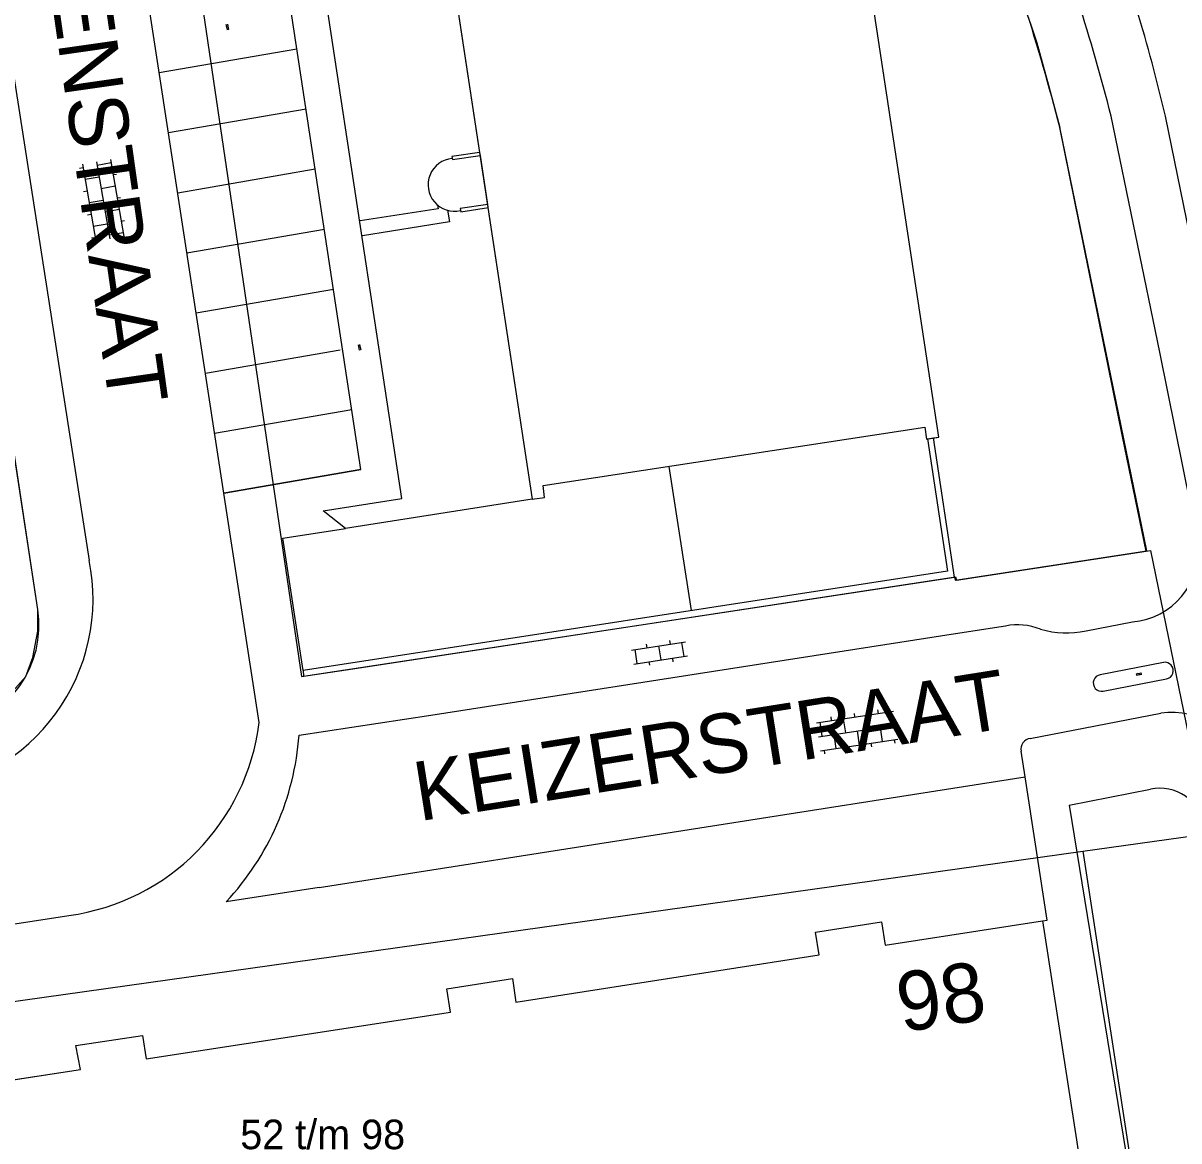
# Model space of a CAD drawing. Extents: x 148816 to 151297, y 399515 to 402500.
# Drawn here: x 150455.48 to 150504.33, y 401337.09 to 401384.34 of the extents above; entities that cross this region are included whole.
import ezdxf

# ---------------------------------------------------------------- set-up
doc = ezdxf.new("R2010")
doc.units = 0
for name, color, linetype in [('B01 Hoofdgebouw  [T] Norm', 7, 'Continuous'), ('B01 hoofgebouw', 7, 'Continuous'), ('G01 perceelsgrens', 7, 'Continuous'), ('S02 Open verharding  Norm', 7, 'Continuous'), ('T01 Muur  [T] Gem', 7, 'Continuous'), ('T03 Hek raster  [T] Norm', 7, 'Continuous'), ('T13 Talud [lijn]  [T] Norm', 7, 'Continuous'), ('V00 Kant verharding algemeen  [T] Norm', 7, 'Continuous'), ('V00 Kant verharding algemeen secundair  [D] Gem', 7, 'Continuous'), ('V00 Kant verharding algemeen secundair  [T] Norm', 7, 'Continuous'), ('Z02 huisnummer', 7, 'Continuous'), ('Z02 Huisnummer  [Tekst] Norm', 7, 'Continuous'), ('Z06 straatnaam', 7, 'Continuous')]:
    doc.layers.add(name, color=color, linetype=linetype)

msp = doc.modelspace()

# ---------------------------------------------------------------- linework, layer by layer
at = {"layer": 'B01 Hoofdgebouw  [T] Norm'}
for p, q in [((150488.97, 401345.92), (150491.76, 401346.35)), ((150491.76, 401346.35), (150491.91, 401345.36)), ((150491.91, 401345.36), (150498.57, 401346.39)), ((150498.57, 401346.39), (150500, 401337.14)), ((150489.12, 401344.95), (150488.97, 401345.92)), ((150476.31, 401342.95), (150489.12, 401344.95)), ((150473.38, 401343.52), (150476.16, 401343.95)), ((150476.16, 401343.95), (150476.31, 401342.95)), ((150473.54, 401342.53), (150473.38, 401343.52)), ((150460.67, 401340.56), (150473.54, 401342.53)), ((150457.71, 401341.12), (150460.52, 401341.54)), ((150460.52, 401341.54), (150460.67, 401340.56)), ((150457.9, 401340.11), (150457.71, 401341.12)), ((150445.06, 401338.14), (150457.9, 401340.11)), ((150500, 401337.14), (150500.15, 401336.17))]:
    msp.add_line(p, q, dxfattribs=at)
msp.add_lwpolyline([(150466.598, 401436.18), (150466.078, 401436.1), (150476.997, 401364.216), (150477.521, 401364.287), (150477.454, 401364.794), (150493.587, 401367.254), (150493.662, 401366.76), (150494.186, 401366.84), (150489.358, 401398.654), (150490.85, 401398.886), (150490.506, 401401.11), (150489.038, 401400.887), (150484.602, 401430.064), (150484.143, 401429.994)], dxfattribs=at)
at = {"layer": 'B01 hoofgebouw'}
for points in [[(150472.98, 401390.661), (150474.77, 401378.875), (150474.79, 401378.746), (150475.105, 401376.673), (150475.124, 401376.544), (150476.997, 401364.216), (150477.521, 401364.287), (150477.454, 401364.794), (150493.587, 401367.254), (150493.662, 401366.76), (150493.7, 401366.766), (150493.956, 401366.805), (150494.186, 401366.84), (150489.358, 401398.654)], [(150435.6, 401336.7), (150442.29, 401337.72), (150442.11, 401338.74), (150444.92, 401339.14), (150445.06, 401338.14), (150457.9, 401340.11), (150457.71, 401341.12), (150460.52, 401341.54), (150460.67, 401340.56), (150473.54, 401342.53), (150473.38, 401343.52), (150476.16, 401343.95), (150476.31, 401342.95), (150489.12, 401344.95), (150488.97, 401345.92), (150491.76, 401346.35), (150491.91, 401345.36), (150498.57, 401346.39), (150500, 401337.141)], [(150500, 401337.141), (150500.15, 401336.17)]]:
    msp.add_lwpolyline(points, dxfattribs=at)
at = {"layer": 'G01 perceelsgrens'}
for points in [[(150457.928, 401419.744), (150467.241, 401356.714)], [(150498.029, 401384.389), (150498.322, 401383.504), (150498.822, 401381.721), (150499.293, 401379.93)], [(150452.58, 401354.51), (150454.107, 401355.138), (150454.934, 401355.968), (150455.588, 401356.722), (150455.89, 401357.527), (150456.091, 401358.634), (150456.099, 401359.548), (150452.612, 401382.353)], [(150501.955, 401366.869), (150499.293, 401379.93)], [(150502.945, 401362.014), (150501.955, 401366.869)], [(150494.936, 401360.798), (150502.945, 401362.014)], [(150502.945, 401362.014), (150503.138, 401362.043)], [(150503.138, 401362.043), (150504.849, 401353.681), (150505.622, 401350.09)], [(150469.134, 401357.003), (150494.896, 401360.935)], [(150494.896, 401360.935), (150494.936, 401360.798)], [(150467.241, 401356.714), (150469.134, 401357.003)], [(150500.278, 401349.337), (150505.622, 401350.09)], [(150430.701, 401333.734), (150430.291, 401336.383), (150430.463, 401337.805), (150430.81, 401338.674), (150431.431, 401339.257), (150432.369, 401339.768), (150433.5, 401339.953), (150500.278, 401349.337)], [(150500.278, 401349.337), (150503.709, 401326.983)]]:
    msp.add_lwpolyline(points, dxfattribs=at)
at = {"layer": 'S02 Open verharding  Norm'}
for p, q in [((150464.064, 401384.217), (150464.049, 401384.214)), ((150464.051, 401384.281), (150464.097, 401384.055)), ((150464.054, 401384.266), (150464.113, 401384.278)), ((150464.133, 401384.18), (150464.074, 401384.168)), ((150464.11, 401384.293), (150464.156, 401384.067)), ((150464.138, 401384.232), (150464.123, 401384.229)), ((150464.084, 401384.119), (150464.069, 401384.116)), ((150464.094, 401384.07), (150464.153, 401384.082)), ((150464.158, 401384.134), (150464.143, 401384.131)), ((150457.985, 401378.373), (150458.544, 401375.121)), ((150458.576, 401378.475), (150459.136, 401375.223)), ((150459.193, 401378.429), (150458.602, 401378.327)), ((150459.168, 401378.577), (150459.727, 401375.325)), ((150458.01, 401378.226), (150457.863, 401378.2)), ((150458.687, 401377.835), (150458.095, 401377.733)), ((150459.278, 401377.936), (150459.426, 401377.962)), ((150459.363, 401377.443), (150458.771, 401377.342)), ((150458.18, 401377.24), (150458.032, 401377.215)), ((150458.856, 401376.849), (150458.265, 401376.747)), ((150459.447, 401376.951), (150459.595, 401376.976)), ((150459.532, 401376.458), (150458.941, 401376.356)), ((150458.349, 401376.255), (150458.202, 401376.229)), ((150458.434, 401375.762), (150459.025, 401375.863)), ((150459.617, 401375.965), (150459.765, 401375.991)), ((150459.702, 401375.472), (150459.11, 401375.371)), ((150458.519, 401375.269), (150458.371, 401375.244)), ((150469.654, 401370.677), (150469.639, 401370.674)), ((150469.641, 401370.74), (150469.687, 401370.515)), ((150469.644, 401370.726), (150469.703, 401370.738)), ((150469.674, 401370.579), (150469.659, 401370.576)), ((150469.723, 401370.64), (150469.664, 401370.628)), ((150469.684, 401370.53), (150469.743, 401370.542)), ((150469.7, 401370.752), (150469.746, 401370.527)), ((150469.727, 401370.692), (150469.713, 401370.689)), ((150469.747, 401370.594), (150469.733, 401370.591)), ((150481.198, 401357.836), (150483.471, 401358.187)), ((150481.437, 401357.266), (150481.346, 401357.859)), ((150481.817, 401358.083), (150481.84, 401357.935)), ((150482.334, 401358.011), (150482.426, 401357.419)), ((150482.805, 401358.236), (150482.828, 401358.088)), ((150483.414, 401357.571), (150483.323, 401358.164)), ((150481.289, 401357.243), (150483.562, 401357.594)), ((150481.932, 401357.342), (150481.955, 401357.194)), ((150482.92, 401357.495), (150482.943, 401357.347)), ((150502.528, 401356.83), (150502.752, 401356.882)), ((150502.542, 401356.771), (150502.766, 401356.824)), ((150502.557, 401356.775), (150502.543, 401356.833)), ((150502.588, 401356.859), (150502.592, 401356.845)), ((150502.64, 401356.856), (150502.654, 401356.798)), ((150502.686, 401356.882), (150502.689, 401356.868)), ((150502.703, 401356.809), (150502.706, 401356.795)), ((150502.751, 401356.821), (150502.738, 401356.879)), ((150502.605, 401356.786), (150502.609, 401356.772)), ((150489.007, 401354.765), (150492.27, 401355.258)), ((150489.65, 401354.862), (150489.628, 401355.011)), ((150490.145, 401354.937), (150490.234, 401354.344)), ((150490.639, 401355.012), (150490.617, 401355.16)), ((150491.133, 401355.086), (150491.223, 401354.493)), ((150491.628, 401355.161), (150491.605, 401355.309)), ((150492.122, 401355.236), (150492.212, 401354.642)), ((150489.097, 401354.172), (150492.36, 401354.665)), ((150489.156, 401354.788), (150489.245, 401354.194)), ((150490.728, 401354.418), (150490.818, 401353.825)), ((150491.807, 401353.974), (150491.717, 401354.568)), ((150489.187, 401353.579), (150492.45, 401354.072)), ((150489.74, 401354.269), (150489.829, 401353.676)), ((150491.312, 401353.9), (150491.335, 401353.751)), ((150492.301, 401354.049), (150492.324, 401353.901)), ((150489.335, 401353.601), (150489.357, 401353.453)), ((150490.324, 401353.75), (150490.346, 401353.602))]:
    msp.add_line(p, q, dxfattribs=at)
at = {"layer": 'T01 Muur  [T] Gem'}
for points in [[(150474.77, 401378.875), (150473.602, 401378.698), (150473.621, 401378.569), (150474.789, 401378.746)], [(150475.124, 401376.676), (150473.956, 401376.499), (150473.975, 401376.37), (150475.143, 401376.547)], [(150493.7, 401366.766), (150494.55, 401361.177), (150467.316, 401356.977), (150467.325, 401356.742), (150494.851, 401360.923), (150493.956, 401366.805)]]:
    msp.add_lwpolyline(points, dxfattribs=at)
at = {"layer": 'T03 Hek raster  [T] Norm'}
msp.add_arc((150473.71, 401377.506), 1.117, 94.9303, 283.3518, dxfattribs=at)
at = {"layer": 'T13 Talud [lijn]  [T] Norm'}
msp.add_line((150482.774, 401365.605), (150483.714, 401359.506), dxfattribs=at)
at = {"layer": 'V00 Kant verharding algemeen  [T] Norm'}
for p, q in [((150456.1, 401359.55), (150453.461, 401376.802)), ((150466.453, 401362.574), (150469.106, 401362.983)), ((150467.316, 401356.977), (150466.453, 401362.574)), ((150499.7, 401351.279), (150502.476, 401334.204))]:
    msp.add_line(p, q, dxfattribs=at)
for points in [[(150463.962, 401364.469), (150469.757, 401365.471), (150461.633, 401418.843), (150455.879, 401417.942)], [(150476.997, 401364.216), (150469.106, 401362.983), (150468.157, 401363.73), (150471.488, 401364.244), (150467.602, 401389.842)], [(150454.978, 401382.722), (150458.266, 401361.631)], [(150505.163, 401362.327), (150503.521, 401370.437), (150501.47, 401380.412)], [(150507.368, 401362.77), (150503.76, 401380.405)], [(150494.851, 401360.923), (150494.871, 401360.794), (150502.981, 401362.029), (150499.293, 401379.937)], [(150472.994, 401376.648), (150473.019, 401376.491), (150469.72, 401375.976)], [(150473.42, 401376.427), (150473.497, 401375.941), (150469.823, 401375.353)], [(150469.757, 401365.471), (150463.962, 401364.469)], [(150465.452, 401354.781), (150463.962, 401364.469)], [(150467.14, 401354.243), (150472.71, 401355.087), (150494.885, 401358.543), (150494.885, 401358.543), (150497.002, 401358.863)], [(150500.406, 401358.651), (150502.378, 401359.029)], [(150503.675, 401357.316), (150501.003, 401356.792)], [(150501.133, 401356.107), (150503.803, 401356.622)], [(150498.046, 401354.105), (150503.562, 401355.171)], [(150497.834, 401352.477), (150497.664, 401353.568)], [(150498.57, 401346.39), (150498.77, 401346.421), (150497.834, 401352.477)], [(150499.7, 401351.279), (150503.135, 401351.961)]]:
    msp.add_lwpolyline(points, dxfattribs=at)
for centre, radius, start, end in [((150419.736, 401359.795), 82.067, 14.20752, 21.62869), ((150419.181, 401359.303), 84.953, 14.38721, 21.17934), ((150436.704, 401364.897), 68.826, 13.02159, 20.76988), ((150502.102, 401362.087), 3.07, 275.1529, 4.4882), ((150450.224, 401359.991), 8.208, 276.352, 11.5251), ((150451.668, 401358.896), 4.48, 281.7509, 8.3872), ((150497.528, 401356.392), 2.515, 67.7544, 102.0247), ((150499.583, 401362.591), 4.025, 254.0956, 281.8009), ((150503.745, 401356.97), 0.353, 279.4047, 101.4955), ((150501.059, 401356.448), 0.349, 99.2746, 282.2171), ((150504.021, 401352.053), 3.151, 11.5065, 98.3773), ((150498.102, 401353.661), 0.447, 97.1329, 192.0141), ((150503.515, 401350.041), 1.957, 10.4127, 101.2035)]:
    msp.add_arc(centre, radius, start, end, dxfattribs=at)
at = {"layer": 'V00 Kant verharding algemeen secundair  [D] Gem'}
for p, q in [((150461.227, 401382.253), (150467.049, 401383.26)), ((150461.618, 401379.712), (150467.436, 401380.719)), ((150462.009, 401377.172), (150467.823, 401378.177)), ((150462.399, 401374.631), (150468.21, 401375.636)), ((150462.79, 401372.091), (150468.597, 401373.095)), ((150463.181, 401369.55), (150468.881, 401370.536)), ((150463.571, 401367.01), (150469.37, 401368.012)), ((150463.962, 401364.469), (150469.757, 401365.471))]:
    msp.add_line(p, q, dxfattribs=at)
at = {"layer": 'V00 Kant verharding algemeen secundair  [T] Norm'}
for p, q in [((150467.993, 401347.797), (150497.834, 401352.477)), ((150447.607, 401345.128), (150457.405, 401346.618))]:
    msp.add_line(p, q, dxfattribs=at)
for points in [[(150463.962, 401364.469), (150456.811, 401410.97)], [(150467.993, 401347.797), (150464.057, 401347.196)]]:
    msp.add_lwpolyline(points, dxfattribs=at)
for centre, radius, start, end in [((150456.144, 401355.909), 9.376, 277.7309, 353.0891), ((150455.66, 401355.067), 11.509, 316.8497, 355.8924)]:
    msp.add_arc(centre, radius, start, end, dxfattribs=at)

# ---------------------------------------------------------------- texts
at = {"layer": 'Z02 huisnummer'}
for s, rotation, p in [('MARIE GIJSENSTRAAT', 278.1058, (150453.951, 401404.495)), ('98', 8.8028, (150492.619, 401341.675))]:
    msp.add_text(s, height=2.5, rotation=rotation, dxfattribs=at).set_placement(p)
at = {"layer": 'Z02 Huisnummer  [Tekst] Norm'}
msp.add_text('52 t/m 98', height=1.25, dxfattribs=at).set_placement((150464.654, 401336.739))
at = {"layer": 'Z06 straatnaam'}
msp.add_text('KEIZERSTRAAT', height=2.5, rotation=9.0292, dxfattribs=at).set_placement((150472.218, 401350.6))

doc.saveas('drawing.dxf')
